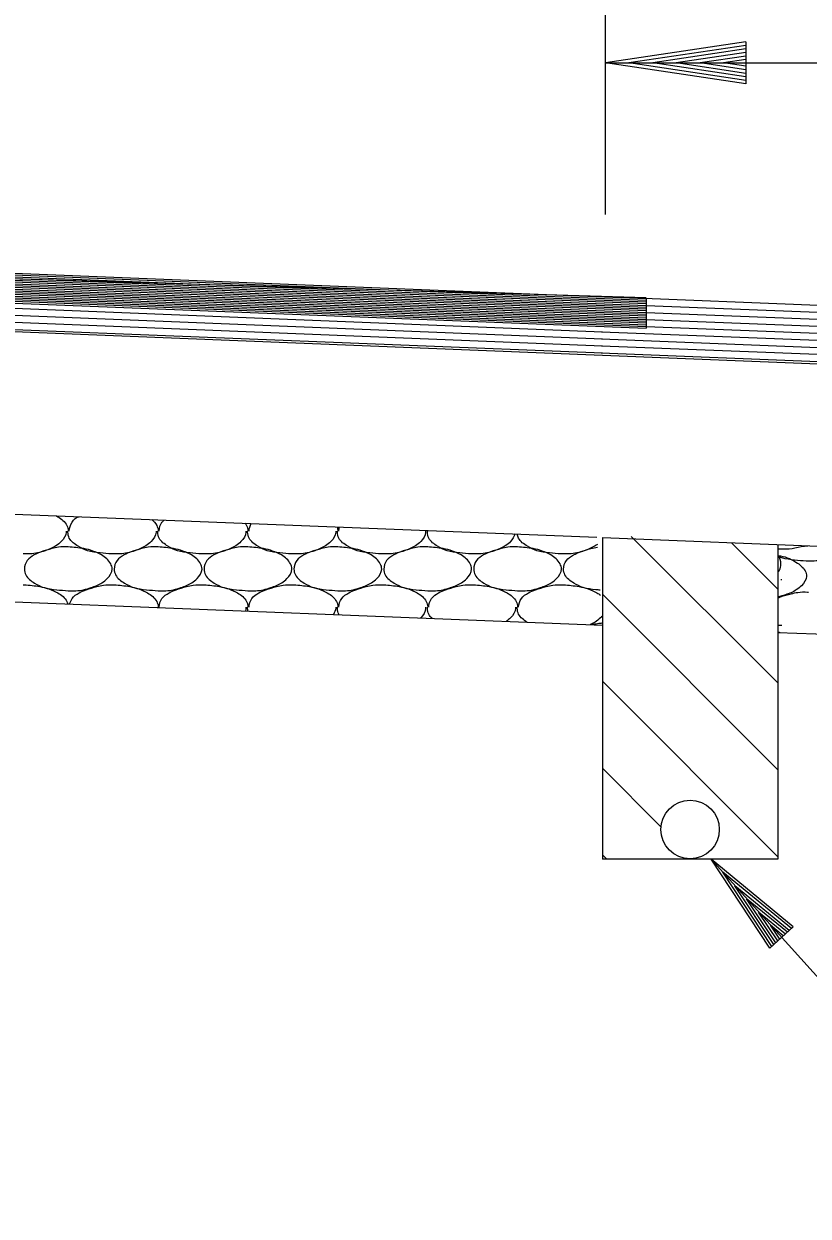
# Model space of a CAD drawing. Extents: x 1364961 to 1365294, y 367927 to 368034.
# Drawn here: x 1365051.9 to 1365056.37, y 367948.65 to 367955.45 of the extents above; entities that cross this region are included whole.
import ezdxf

# ---------------------------------------------------------------- set-up
doc = ezdxf.new("R2010")
doc.units = 0
doc.layers.add('Default', color=7, linetype='Continuous')

msp = doc.modelspace()

# ---------------------------------------------------------------- linework, layer by layer
at = {"layer": 'Default'}
for p, q in [((1365055.2141, 367954.3609), (1365055.2141, 367957.8843)), ((1365056.0141, 367955.3452), (1365055.2141, 367955.2252)), ((1365056.0141, 367955.3452), (1365056.0141, 367955.1052)), ((1365056.0141, 367955.3252), (1365055.3477, 367955.2252)), ((1365056.0141, 367955.3048), (1365055.4853, 367955.2252)), ((1365056.0141, 367955.2848), (1365055.6185, 367955.2252)), ((1365055.2141, 367955.2252), (1365057.2141, 367955.2252)), ((1365056.0141, 367955.1052), (1365055.2141, 367955.2252)), ((1365056.0141, 367955.1252), (1365055.3477, 367955.2252)), ((1365056.0141, 367955.1456), (1365055.4853, 367955.2252)), ((1365056.0141, 367955.1656), (1365055.6185, 367955.2252)), ((1365056.0141, 367955.264), (1365055.7541, 367955.2252)), ((1365056.0141, 367955.186), (1365055.7541, 367955.2252)), ((1365056.0141, 367955.244), (1365055.8877, 367955.2252)), ((1365056.0141, 367955.2064), (1365055.8877, 367955.2252)), ((1365030.9751, 367954.8578), (1365055.4471, 367953.8839)), ((1365027.0321, 367954.8139), (1365055.1971, 367953.6939)), ((1365027.0617, 367954.8434), (1365055.4471, 367953.7138)), ((1365030.9751, 367954.8478), (1365055.4471, 367953.8739)), ((1365030.9751, 367954.8378), (1365055.4471, 367953.8639)), ((1365030.9751, 367954.8278), (1365055.4471, 367953.8539)), ((1365030.9751, 367954.8178), (1365055.4471, 367953.8439)), ((1365030.9751, 367954.8078), (1365055.4471, 367953.8339)), ((1365030.9751, 367954.7978), (1365055.4471, 367953.8239)), ((1365026.9561, 367954.7379), (1365055.1971, 367953.6139)), ((1365026.9951, 367954.7769), (1365055.1971, 367953.6539)), ((1365030.9751, 367954.7878), (1365055.4471, 367953.8139)), ((1365030.9751, 367954.7777), (1365055.4471, 367953.8039)), ((1365030.9751, 367954.7677), (1365055.4471, 367953.7938)), ((1365030.9751, 367954.7577), (1365055.4471, 367953.7838)), ((1365030.9751, 367954.7477), (1365055.4471, 367953.7738)), ((1365030.9751, 367954.7377), (1365055.4471, 367953.7638)), ((1365030.9751, 367954.7277), (1365055.4471, 367953.7538)), ((1365026.9061, 367954.6879), (1365055.1971, 367953.5609)), ((1365026.9161, 367954.6979), (1365055.1971, 367953.5729)), ((1365030.9751, 367954.7177), (1365055.4471, 367953.7438)), ((1365030.9751, 367954.7077), (1365055.4471, 367953.7338)), ((1365030.9751, 367954.6977), (1365055.4471, 367953.7238)), ((1365055.4471, 367953.8868), (1365031.2251, 367954.6129)), ((1365055.1971, 367953.8949), (1365065.1971, 367953.4949)), ((1365055.4471, 367953.8849), (1365055.4471, 367953.7138)), ((1365055.4471, 367953.8439), (1365065.2361, 367953.4559)), ((1365055.4473, 367953.8039), (1365065.2791, 367953.4129)), ((1365055.4471, 367953.7638), (1365065.3231, 367953.3699)), ((1365055.4471, 367953.7238), (1365065.3611, 367953.3309)), ((1365025.9051, 367953.6869), (1365055.1661, 367952.5229)), ((1365055.1921, 367953.6539), (1365065.4471, 367953.2449)), ((1365055.1931, 367953.6939), (1365065.4041, 367953.2879)), ((1365055.1901, 367953.5739), (1365065.529, 367953.1639)), ((1365055.1921, 367953.6139), (1365065.487, 367953.2059)), ((1365055.1971, 367953.5609), (1365065.546, 367953.1469)), ((1365031.1611, 367952.9779), (1365055.1971, 367952.0219)), ((1365055.1971, 367952.5209), (1365055.1971, 367950.6879)), ((1365055.1981, 367952.5209), (1365058.6321, 367952.3839)), ((1365056.1971, 367951.6929), (1365055.3621, 367952.5279)), ((1365056.1971, 367952.2269), (1365055.9321, 367952.4919)), ((1365056.1971, 367952.4809), (1365056.1971, 367950.6879)), ((1365056.1971, 367952.4559), (1365056.2201, 367952.4559)), ((1365056.2201, 367952.2799), (1365056.2141, 367952.2799)), ((1365051.8981, 367952.2519), (1365051.9041, 367952.2519)), ((1365052.4101, 367952.2519), (1365052.4161, 367952.2519)), ((1365052.9221, 367952.2519), (1365052.9281, 367952.2519)), ((1365053.4341, 367952.2519), (1365053.4401, 367952.2519)), ((1365053.9461, 367952.2519), (1365053.9521, 367952.2519)), ((1365054.4581, 367952.2519), (1365054.4641, 367952.2519)), ((1365054.9701, 367952.2519), (1365054.9761, 367952.2519)), ((1365056.3661, 367952.2109), (1365056.3721, 367952.2109)), ((1365056.1971, 367951.1979), (1365055.1971, 367952.1979)), ((1365056.1971, 367952.1879), (1365056.1971, 367952.1879)), ((1365052.6541, 367952.1239), (1365052.6541, 367952.1229)), ((1365052.6641, 367952.1229), (1365052.6641, 367952.1239)), ((1365056.1971, 367952.0219), (1365056.2201, 367952.0219)), ((1365056.1971, 367951.9809), (1365077.207, 367951.1449)), ((1365056.1971, 367950.7029), (1365055.1971, 367951.7029)), ((1365055.5311, 367950.8739), (1365055.1971, 367951.2079)), ((1365055.2221, 367950.6879), (1365055.1971, 367950.7129)), ((1365056.1971, 367950.6879), (1365055.1971, 367950.6879)), ((1365056.1511, 367950.1819), (1365055.8161, 367950.6879)), ((1365056.2851, 367950.3029), (1365055.8161, 367950.6879)), ((1365055.8161, 367950.6879), (1365057.6511, 367948.6549)), ((1365056.1621, 367950.1919), (1365055.8831, 367950.6139)), ((1365056.2741, 367950.2929), (1365055.8831, 367950.6139)), ((1365056.2621, 367950.2829), (1365055.9521, 367950.5369)), ((1365056.1741, 367950.2029), (1365055.9521, 367950.5369)), ((1365056.1851, 367950.2129), (1365056.0191, 367950.4629)), ((1365056.2511, 367950.2729), (1365056.0191, 367950.4629)), ((1365056.2401, 367950.2619), (1365056.0871, 367950.3869)), ((1365056.1961, 367950.2229), (1365056.0871, 367950.3869)), ((1365056.2281, 367950.2519), (1365056.1541, 367950.3129)), ((1365056.2081, 367950.2329), (1365056.1541, 367950.3129)), ((1365056.1511, 367950.1819), (1365056.2851, 367950.3029))]:
    msp.add_line(p, q, dxfattribs=at)
msp.add_circle((1365055.6968, 367950.8582), 0.1667, dxfattribs=at)
for points in [[(1365052.0831, 367952.6459), (1365052.0941, 367952.6399), (1365052.1461, 367952.5899), (1365052.1541, 367952.5599), (1365052.1541, 367952.5579)], [(1365052.1601, 367952.5579), (1365052.1601, 367952.5599), (1365052.1761, 367952.6079), (1365052.2161, 367952.6399), (1365052.2171, 367952.6399)], [(1365052.6301, 367952.6239), (1365052.6581, 367952.5899), (1365052.6661, 367952.5599), (1365052.6661, 367952.5579)], [(1365052.6721, 367952.5579), (1365052.6721, 367952.5599), (1365052.6881, 367952.6079), (1365052.7001, 367952.6209)], [(1365052.1421, 367952.5579), (1365052.1421, 367952.5519), (1365052.1141, 367952.4979), (1365052.0841, 367952.4739), (1365052.0221, 367952.4459), (1365051.9361, 367952.4279), (1365051.8981, 367952.4279)], [(1365052.4101, 367952.4279), (1365052.4021, 367952.4279), (1365052.3361, 367952.4339), (1365052.2641, 367952.4459), (1365052.2101, 367952.4719), (1365052.1601, 367952.5179), (1365052.1521, 367952.5519), (1365052.1521, 367952.5579)], [(1365052.6541, 367952.5579), (1365052.6541, 367952.5519), (1365052.6261, 367952.4979), (1365052.5961, 367952.4739), (1365052.5341, 367952.4459), (1365052.4481, 367952.4279), (1365052.4101, 367952.4279)], [(1365052.9221, 367952.4279), (1365052.9141, 367952.4279), (1365052.8481, 367952.4339), (1365052.7761, 367952.4459), (1365052.7221, 367952.4719), (1365052.6721, 367952.5179), (1365052.6641, 367952.5519), (1365052.6641, 367952.5579)], [(1365053.1661, 367952.5579), (1365053.1661, 367952.5519), (1365053.1381, 367952.4979), (1365053.1081, 367952.4739), (1365053.0461, 367952.4459), (1365052.9601, 367952.4279), (1365052.9221, 367952.4279)], [(1365053.1621, 367952.6029), (1365053.1701, 367952.5899), (1365053.1781, 367952.5599), (1365053.1781, 367952.5579)], [(1365053.4341, 367952.4279), (1365053.4261, 367952.4279), (1365053.3601, 367952.4339), (1365053.2881, 367952.4459), (1365053.2341, 367952.4719), (1365053.1841, 367952.5179), (1365053.1761, 367952.5519), (1365053.1761, 367952.5579)], [(1365053.1841, 367952.5579), (1365053.1841, 367952.5599), (1365053.1961, 367952.6009)], [(1365053.6781, 367952.5579), (1365053.6781, 367952.5519), (1365053.6501, 367952.4979), (1365053.6201, 367952.4739), (1365053.5581, 367952.4459), (1365053.4721, 367952.4279), (1365053.4341, 367952.4279)], [(1365053.6861, 367952.5819), (1365053.6901, 367952.5599), (1365053.6901, 367952.5579)], [(1365053.9461, 367952.4279), (1365053.9381, 367952.4279), (1365053.8721, 367952.4339), (1365053.8001, 367952.4459), (1365053.7461, 367952.4719), (1365053.6961, 367952.5179), (1365053.6881, 367952.5519), (1365053.6881, 367952.5579)], [(1365053.6961, 367952.5579), (1365053.6961, 367952.5599), (1365053.6991, 367952.5809)], [(1365054.1901, 367952.5579), (1365054.1901, 367952.5519), (1365054.1621, 367952.4979), (1365054.1321, 367952.4739), (1365054.0701, 367952.4459), (1365053.9841, 367952.4279), (1365053.9461, 367952.4279)], [(1365054.4581, 367952.4279), (1365054.4501, 367952.4279), (1365054.3841, 367952.4339), (1365054.3121, 367952.4459), (1365054.2581, 367952.4719), (1365054.2081, 367952.5179), (1365054.2001, 367952.5519), (1365054.2001, 367952.5579)], [(1365054.2021, 367952.5609), (1365054.2021, 367952.5599), (1365054.2021, 367952.5579)], [(1365054.2081, 367952.5579), (1365054.2081, 367952.5599), (1365054.2081, 367952.5609)], [(1365054.7011, 367952.5419), (1365054.6741, 367952.4979), (1365054.6441, 367952.4739), (1365054.5821, 367952.4459), (1365054.4961, 367952.4279), (1365054.4581, 367952.4279)], [(1365054.9701, 367952.4279), (1365054.9621, 367952.4279), (1365054.8961, 367952.4339), (1365054.8241, 367952.4459), (1365054.7701, 367952.4719), (1365054.7201, 367952.5179), (1365054.7131, 367952.5409)], [(1365055.1691, 367952.4819), (1365055.1561, 367952.4739), (1365055.0941, 367952.4459), (1365055.0081, 367952.4279), (1365054.9701, 367952.4279)], [(1365052.1541, 367952.4679), (1365052.2421, 367952.4579), (1365052.3441, 367952.4219), (1365052.3961, 367952.3719), (1365052.4041, 367952.3419), (1365052.3761, 367952.2879), (1365052.3461, 367952.2639), (1365052.2841, 367952.2359), (1365052.1981, 367952.2179), (1365052.1541, 367952.2179), (1365052.0881, 367952.2239), (1365052.0161, 367952.2359), (1365051.9621, 367952.2619), (1365051.9121, 367952.3079), (1365051.9041, 367952.3419), (1365051.9201, 367952.3899), (1365051.9601, 367952.4219), (1365052.0001, 367952.4399), (1365052.0601, 367952.4579), (1365052.0981, 367952.4659), (1365052.1541, 367952.4679)], [(1365052.6661, 367952.4679), (1365052.7541, 367952.4579), (1365052.8561, 367952.4219), (1365052.9081, 367952.3719), (1365052.9161, 367952.3419), (1365052.8881, 367952.2879), (1365052.8581, 367952.2639), (1365052.7961, 367952.2359), (1365052.7101, 367952.2179), (1365052.6661, 367952.2179), (1365052.6001, 367952.2239), (1365052.5281, 367952.2359), (1365052.4741, 367952.2619), (1365052.4241, 367952.3079), (1365052.4161, 367952.3419), (1365052.4321, 367952.3899), (1365052.4721, 367952.4219), (1365052.5121, 367952.4399), (1365052.5721, 367952.4579), (1365052.6101, 367952.4659), (1365052.6661, 367952.4679)], [(1365053.1781, 367952.4679), (1365053.2661, 367952.4579), (1365053.3681, 367952.4219), (1365053.4201, 367952.3719), (1365053.4281, 367952.3419), (1365053.4001, 367952.2879), (1365053.3701, 367952.2639), (1365053.3081, 367952.2359), (1365053.2221, 367952.2179), (1365053.1781, 367952.2179), (1365053.1121, 367952.2239), (1365053.0401, 367952.2359), (1365052.9861, 367952.2619), (1365052.9361, 367952.3079), (1365052.9281, 367952.3419), (1365052.9441, 367952.3899), (1365052.9841, 367952.4219), (1365053.0241, 367952.4399), (1365053.0841, 367952.4579), (1365053.1221, 367952.4659), (1365053.1781, 367952.4679)], [(1365053.6901, 367952.4679), (1365053.7781, 367952.4579), (1365053.8801, 367952.4219), (1365053.9321, 367952.3719), (1365053.9401, 367952.3419), (1365053.9121, 367952.2879), (1365053.8821, 367952.2639), (1365053.8201, 367952.2359), (1365053.7341, 367952.2179), (1365053.6901, 367952.2179), (1365053.6241, 367952.2239), (1365053.5521, 367952.2359), (1365053.4981, 367952.2619), (1365053.4481, 367952.3079), (1365053.4401, 367952.3419), (1365053.4561, 367952.3899), (1365053.4961, 367952.4219), (1365053.5361, 367952.4399), (1365053.5961, 367952.4579), (1365053.6341, 367952.4659), (1365053.6901, 367952.4679)], [(1365054.2021, 367952.4679), (1365054.2901, 367952.4579), (1365054.3921, 367952.4219), (1365054.4441, 367952.3719), (1365054.4521, 367952.3419), (1365054.4241, 367952.2879), (1365054.3941, 367952.2639), (1365054.3321, 367952.2359), (1365054.2461, 367952.2179), (1365054.2021, 367952.2179), (1365054.1361, 367952.2239), (1365054.0641, 367952.2359), (1365054.0101, 367952.2619), (1365053.9601, 367952.3079), (1365053.9521, 367952.3419), (1365053.9681, 367952.3899), (1365054.0081, 367952.4219), (1365054.0481, 367952.4399), (1365054.1081, 367952.4579), (1365054.1461, 367952.4659), (1365054.2021, 367952.4679)], [(1365054.7141, 367952.4679), (1365054.8021, 367952.4579), (1365054.9041, 367952.4219), (1365054.9561, 367952.3719), (1365054.9641, 367952.3419), (1365054.9361, 367952.2879), (1365054.9061, 367952.2639), (1365054.8441, 367952.2359), (1365054.7581, 367952.2179), (1365054.7141, 367952.2179), (1365054.6481, 367952.2239), (1365054.5761, 367952.2359), (1365054.5221, 367952.2619), (1365054.4721, 367952.3079), (1365054.4641, 367952.3419), (1365054.4801, 367952.3899), (1365054.5201, 367952.4219), (1365054.5601, 367952.4399), (1365054.6201, 367952.4579), (1365054.6581, 367952.4659), (1365054.7141, 367952.4679)], [(1365055.1851, 367952.2209), (1365055.1601, 367952.2239), (1365055.0881, 367952.2359), (1365055.0341, 367952.2619), (1365054.9841, 367952.3079), (1365054.9761, 367952.3419), (1365054.9921, 367952.3899), (1365055.0321, 367952.4219), (1365055.0721, 367952.4399), (1365055.1321, 367952.4579), (1365055.1701, 367952.4659)], [(1365056.1971, 367952.3239), (1365056.2061, 367952.3359), (1365056.2141, 367952.3699), (1365056.1981, 367952.4179), (1365056.1971, 367952.4189)], [(1365056.1971, 367952.4169), (1365056.1981, 367952.4169), (1365056.3001, 367952.3809), (1365056.3521, 367952.3309), (1365056.3601, 367952.3009), (1365056.3321, 367952.2469), (1365056.3021, 367952.2229), (1365056.2401, 367952.1949), (1365056.1971, 367952.1829)], [(1365056.3661, 367952.3869), (1365056.3581, 367952.3869), (1365056.2921, 367952.3929), (1365056.2201, 367952.4049), (1365056.1971, 367952.4129)], [(1365056.2201, 367952.4559), (1365056.2281, 367952.4559), (1365056.2941, 367952.4619), (1365056.3661, 367952.4739), (1365056.3671, 367952.4739)], [(1365056.5891, 367952.4649), (1365056.5821, 367952.4569), (1365056.5521, 367952.4329), (1365056.4901, 367952.4049), (1365056.4041, 367952.3869), (1365056.3661, 367952.3869)], [(1365051.9041, 367952.2519), (1365051.9921, 367952.2419), (1365052.0941, 367952.2059), (1365052.1461, 367952.1559), (1365052.1511, 367952.1429)], [(1365052.1621, 367952.1429), (1365052.1761, 367952.1739), (1365052.2161, 367952.2059), (1365052.2561, 367952.2239), (1365052.3161, 367952.2419), (1365052.3541, 367952.2499), (1365052.4101, 367952.2519)], [(1365052.4161, 367952.2519), (1365052.5041, 367952.2419), (1365052.6061, 367952.2059), (1365052.6581, 367952.1559), (1365052.6661, 367952.1259), (1365052.6661, 367952.1239)], [(1365052.6721, 367952.1239), (1365052.6721, 367952.1259), (1365052.6881, 367952.1739), (1365052.7281, 367952.2059), (1365052.7681, 367952.2239), (1365052.8281, 367952.2419), (1365052.8661, 367952.2499), (1365052.9221, 367952.2519)], [(1365052.9281, 367952.2519), (1365053.0161, 367952.2419), (1365053.1181, 367952.2059), (1365053.1701, 367952.1559), (1365053.1781, 367952.1259), (1365053.1781, 367952.1239)], [(1365053.1841, 367952.1239), (1365053.1841, 367952.1259), (1365053.2001, 367952.1739), (1365053.2401, 367952.2059), (1365053.2801, 367952.2239), (1365053.3401, 367952.2419), (1365053.3781, 367952.2499), (1365053.4341, 367952.2519)], [(1365053.4401, 367952.2519), (1365053.5281, 367952.2419), (1365053.6301, 367952.2059), (1365053.6821, 367952.1559), (1365053.6901, 367952.1259), (1365053.6901, 367952.1239)], [(1365053.6961, 367952.1239), (1365053.6961, 367952.1259), (1365053.7121, 367952.1739), (1365053.7521, 367952.2059), (1365053.7921, 367952.2239), (1365053.8521, 367952.2419), (1365053.8901, 367952.2499), (1365053.9461, 367952.2519)], [(1365053.9521, 367952.2519), (1365054.0401, 367952.2419), (1365054.1421, 367952.2059), (1365054.1941, 367952.1559), (1365054.2021, 367952.1259), (1365054.2021, 367952.1239)], [(1365054.2081, 367952.1239), (1365054.2081, 367952.1259), (1365054.2241, 367952.1739), (1365054.2641, 367952.2059), (1365054.3041, 367952.2239), (1365054.3641, 367952.2419), (1365054.4021, 367952.2499), (1365054.4581, 367952.2519)], [(1365054.4641, 367952.2519), (1365054.5521, 367952.2419), (1365054.6541, 367952.2059), (1365054.7061, 367952.1559), (1365054.7141, 367952.1259), (1365054.7141, 367952.1239)], [(1365054.7201, 367952.1239), (1365054.7201, 367952.1259), (1365054.7361, 367952.1739), (1365054.7761, 367952.2059), (1365054.8161, 367952.2239), (1365054.8761, 367952.2419), (1365054.9141, 367952.2499), (1365054.9701, 367952.2519)], [(1365054.9761, 367952.2519), (1365055.0641, 367952.2419), (1365055.1661, 367952.2059), (1365055.1861, 367952.1929)], [(1365056.1971, 367952.1769), (1365056.2121, 367952.1829), (1365056.2721, 367952.2009), (1365056.3101, 367952.2089), (1365056.3661, 367952.2109)], [(1365053.1661, 367952.1239), (1365053.1661, 367952.1179), (1365053.1631, 367952.1029)], [(1365053.1781, 367952.1019), (1365053.1761, 367952.1179), (1365053.1761, 367952.1239)], [(1365053.6781, 367952.1239), (1365053.6781, 367952.1179), (1365053.6651, 367952.0829)], [(1365053.6971, 367952.0819), (1365053.6961, 367952.0839), (1365053.6881, 367952.1179), (1365053.6881, 367952.1239)], [(1365054.1901, 367952.1239), (1365054.1901, 367952.1179), (1365054.1621, 367952.0639), (1365054.1611, 367952.0629)], [(1365054.2271, 367952.0609), (1365054.2081, 367952.0839), (1365054.2001, 367952.1179), (1365054.2001, 367952.1239)], [(1365054.7021, 367952.1239), (1365054.7021, 367952.1179), (1365054.6741, 367952.0639), (1365054.6501, 367952.0439)], [(1365054.7681, 367952.0389), (1365054.7201, 367952.0839), (1365054.7121, 367952.1179), (1365054.7121, 367952.1239)], [(1365055.1941, 367952.0729), (1365055.1861, 367952.0639), (1365055.1561, 367952.0399), (1365055.1271, 367952.0249)], [(1365055.1341, 367952.0249), (1365055.1701, 367952.0319), (1365055.1961, 367952.0349)], [(1365056.2001, 367951.9809), (1365056.1981, 367951.9839), (1365056.1971, 367951.9849)], [(1365056.1971, 367951.9829), (1365056.1981, 367951.9829), (1365056.2091, 367951.9809)]]:
    msp.add_spline(points, degree=3, dxfattribs=at)

doc.saveas('drawing.dxf')
